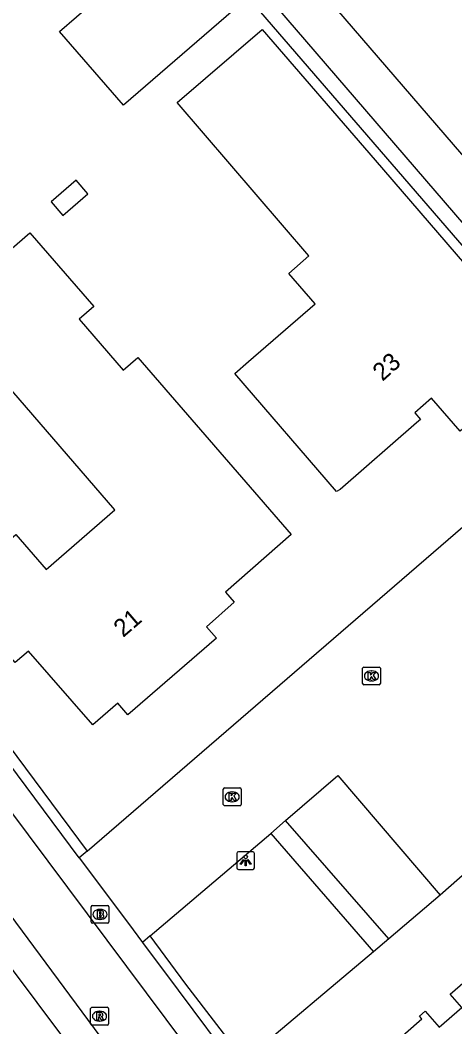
# Model space of a CAD drawing. Extents: x 155888 to 156864, y 383882 to 384671.
# Drawn here: x 156706.6 to 156731.1, y 384474.7 to 384531.4 of the extents above; entities that cross this region are included whole.
import ezdxf

# ---------------------------------------------------------------- set-up
doc = ezdxf.new("R2010")
doc.units = 0
for name, color, linetype in [('IMGEO_Brandkraan', 7, 'Continuous'), ('IMGEO_Fietspad_gesloten', 7, 'Continuous'), ('IMGEO_Groenvoorziening', 7, 'Continuous'), ('IMGEO_Haag', 7, 'Continuous'), ('IMGEO_Kolk', 7, 'Continuous'), ('IMGEO_Lichtpunt', 7, 'Continuous'), ('IMGEO_Pand', 7, 'Continuous'), ('IMGEO_Pand_nummerreeks', 7, 'Continuous'), ('IMGEO_Rijbaan_lokaal_gesloten', 7, 'Continuous'), ('IMGEO_Rijbaan_lokaal_open', 7, 'Continuous'), ('IMGEO_Rioolput', 7, 'Continuous'), ('IMGEO_Voetpad_open', 7, 'Continuous')]:
    doc.layers.add(name, color=color, linetype=linetype)

msp = doc.modelspace()

# ---------------------------------------------------------------- linework, layer by layer
at = {"layer": 'IMGEO_Brandkraan'}
for p, q in [((156710.577, 384480.565), (156710.577, 384481.417)), ((156710.652, 384481.491), (156711.504, 384481.491)), ((156711.578, 384481.417), (156711.578, 384480.565)), ((156711.065, 384481.271), (156711.09, 384481.271)), ((156711.504, 384480.491), (156710.652, 384480.491)), ((156711.088, 384480.711), (156711.063, 384480.711))]:
    msp.add_line(p, q, dxfattribs=at)
for points in [[(156710.577, 384480.565), (156710.577, 384481.417)], [(156710.652, 384481.491), (156711.504, 384481.491)], [(156711.578, 384481.417), (156711.578, 384480.565)], [(156710.925, 384481.191), (156710.925, 384480.791), (156711.138, 384480.791)], [(156711.156, 384481.191), (156710.925, 384481.191)], [(156711.104, 384481.11), (156711.05, 384481.11), (156711.05, 384481.034)], [(156711.05, 384481.034), (156711.103, 384481.034)], [(156711.112, 384480.958), (156711.05, 384480.958), (156711.05, 384480.877)], [(156711.05, 384480.877), (156711.112, 384480.877)], [(156711.504, 384480.491), (156710.652, 384480.491)]]:
    msp.add_lwpolyline(points, dxfattribs=at)
for centre, radius, start, end in [((156710.654, 384481.415), 0.0765, 91.552, 178.448), ((156710.654, 384481.415), 0.0765, 91.552, 178.448), ((156711.502, 384481.415), 0.0765, 1.552, 88.448), ((156711.502, 384481.415), 0.0765, 1.552, 88.448), ((156711.105, 384481.072), 0.0379, 267.8285, 90.9355), ((156711.113, 384480.917), 0.0404, 269.8759, 90.5077), ((156711.16, 384481.046), 0.145, 59.4692, 91.5367), ((156711.185, 384481.093), 0.0922, 285.5137, 58.1501), ((156711.19, 384480.901), 0.105, 301.3115, 78.989), ((156710.654, 384480.567), 0.0765, 181.552, 268.448), ((156710.654, 384480.567), 0.0765, 181.552, 268.448), ((156711.144, 384481.042), 0.251, 268.6676, 293.5347), ((156711.502, 384480.567), 0.0765, 271.552, 358.448), ((156711.502, 384480.567), 0.0765, 271.552, 358.448)]:
    msp.add_arc(centre, radius, start, end, dxfattribs=at)
for centre, major_axis, ratio, start_param, end_param in [((156711.064, 384480.991), (-0.387, 0.002), 0.722429, 4.712389, 7.853982), ((156711.089, 384480.991), (-0.39, 0.002), 0.717154, 1.570796, 4.712389)]:
    msp.add_ellipse(centre, major_axis=major_axis, ratio=ratio, start_param=start_param, end_param=end_param, dxfattribs=at)
at = {"layer": 'IMGEO_Fietspad_gesloten'}
msp.add_lwpolyline([(156752.409, 384424.742), (156673.852, 384529.885)], dxfattribs=at)
at = {"layer": 'IMGEO_Groenvoorziening'}
for points in [[(156730.232, 384482.082), (156727.346, 384479.612)], [(156726.487, 384478.889), (156719.208, 384472.761)]]:
    msp.add_lwpolyline(points, dxfattribs=at)
at = {"layer": 'IMGEO_Haag'}
for points in [[(156739.345, 384509.57), (156719.422, 384532.653)], [(156704.845, 384491.931), (156710.352, 384484.555)], [(156719.208, 384472.761), (156715.918, 384477.072), (156713.908, 384479.785)]]:
    msp.add_lwpolyline(points, dxfattribs=at)
at = {"layer": 'IMGEO_Kolk'}
for p, q in [((156725.87, 384493.999), (156725.87, 384494.851)), ((156725.945, 384494.925), (156726.797, 384494.925)), ((156726.358, 384494.705), (156726.383, 384494.705)), ((156726.871, 384494.851), (156726.871, 384493.999)), ((156726.797, 384493.925), (156725.945, 384493.925)), ((156726.381, 384494.145), (156726.356, 384494.145)), ((156718.023, 384487.189), (156718.023, 384488.041)), ((156718.098, 384488.115), (156718.95, 384488.115)), ((156718.511, 384487.895), (156718.536, 384487.895)), ((156719.024, 384488.041), (156719.024, 384487.189)), ((156718.95, 384487.115), (156718.098, 384487.115)), ((156718.534, 384487.335), (156718.509, 384487.335))]:
    msp.add_line(p, q, dxfattribs=at)
for points in [[(156725.87, 384493.999), (156725.87, 384494.851)], [(156725.945, 384494.925), (156726.797, 384494.925)], [(156726.191, 384494.625), (156726.314, 384494.625), (156726.314, 384494.474), (156726.444, 384494.625), (156726.608, 384494.625), (156726.462, 384494.474), (156726.615, 384494.225), (156726.463, 384494.225), (156726.378, 384494.389), (156726.314, 384494.322), (156726.314, 384494.225), (156726.191, 384494.225), (156726.191, 384494.625)], [(156726.871, 384494.851), (156726.871, 384493.999)], [(156726.797, 384493.925), (156725.945, 384493.925)], [(156718.023, 384487.189), (156718.023, 384488.041)], [(156718.098, 384488.115), (156718.95, 384488.115)], [(156718.344, 384487.815), (156718.467, 384487.815), (156718.467, 384487.664), (156718.597, 384487.815), (156718.761, 384487.815), (156718.615, 384487.664), (156718.768, 384487.415), (156718.616, 384487.415), (156718.531, 384487.579), (156718.467, 384487.512), (156718.467, 384487.415), (156718.344, 384487.415), (156718.344, 384487.815)], [(156719.024, 384488.041), (156719.024, 384487.189)], [(156718.95, 384487.115), (156718.098, 384487.115)]]:
    msp.add_lwpolyline(points, dxfattribs=at)
for centre, start, end in [((156725.947, 384494.849), 91.552, 178.448), ((156725.947, 384494.849), 91.552, 178.448), ((156726.795, 384494.849), 1.552, 88.448), ((156726.795, 384494.849), 1.552, 88.448), ((156725.947, 384494.001), 181.552, 268.448), ((156725.947, 384494.001), 181.552, 268.448), ((156726.795, 384494.001), 271.552, 358.448), ((156726.795, 384494.001), 271.552, 358.448), ((156718.1, 384488.039), 91.552, 178.448), ((156718.1, 384488.039), 91.552, 178.448), ((156718.948, 384488.039), 1.552, 88.448), ((156718.948, 384488.039), 1.552, 88.448), ((156718.1, 384487.191), 181.552, 268.448), ((156718.1, 384487.191), 181.552, 268.448), ((156718.948, 384487.191), 271.552, 358.448), ((156718.948, 384487.191), 271.552, 358.448)]:
    msp.add_arc(centre, 0.0765, start, end, dxfattribs=at)
for centre, major_axis, ratio, start_param, end_param in [((156726.357, 384494.425), (-0.387, 0.002), 0.722429, 4.712389, 7.853982), ((156726.382, 384494.425), (-0.39, 0.002), 0.717154, 1.570796, 4.712389), ((156718.51, 384487.615), (-0.387, 0.002), 0.722429, 4.712389, 7.853982), ((156718.535, 384487.615), (-0.39, 0.002), 0.717154, 1.570796, 4.712389)]:
    msp.add_ellipse(centre, major_axis=major_axis, ratio=ratio, start_param=start_param, end_param=end_param, dxfattribs=at)
at = {"layer": 'IMGEO_Lichtpunt'}
for p, q in [((156718.783, 384484.429), (156718.783, 384483.622)), ((156718.783, 384484.429), (156718.783, 384483.622)), ((156719.685, 384484.524), (156718.877, 384484.524)), ((156719.685, 384484.524), (156718.877, 384484.524)), ((156719.779, 384483.622), (156719.779, 384484.429)), ((156719.779, 384483.622), (156719.779, 384484.429)), ((156718.877, 384483.528), (156719.685, 384483.528)), ((156718.877, 384483.528), (156719.685, 384483.528))]:
    msp.add_line(p, q, dxfattribs=at)
for points in [[(156719.157, 384484.093), (156719.196, 384484.065), (156719.008, 384483.803), (156718.97, 384483.83), (156719.157, 384484.093)], [(156719.259, 384484.045), (156719.306, 384484.045), (156719.306, 384483.723), (156719.259, 384483.723), (156719.259, 384484.045)], [(156719.369, 384484.065), (156719.407, 384484.092), (156719.594, 384483.83), (156719.555, 384483.802), (156719.369, 384484.065)]]:
    msp.add_lwpolyline(points, dxfattribs=at)
msp.add_circle((156719.282, 384484.227), 0.0994, dxfattribs=at)
for centre, start, end in [((156718.877, 384484.429), 90, 180), ((156718.877, 384484.429), 90, 180), ((156719.685, 384484.429), 0, 90), ((156719.685, 384484.429), 0, 90), ((156718.877, 384483.622), 180, 270), ((156718.877, 384483.622), 180, 270), ((156719.685, 384483.622), 270, 0), ((156719.685, 384483.622), 270, 360)]:
    msp.add_arc(centre, 0.0946, start, end, dxfattribs=at)
at = {"layer": 'IMGEO_Pand'}
for points in [[(156719.422, 384532.653), (156712.4, 384526.557), (156708.802, 384530.72), (156711.678, 384533.209), (156707.048, 384538.555), (156700.927, 384533.314), (156697.595, 384537.148), (156696.824, 384538.035), (156696.427, 384537.697), (156695.484, 384538.802), (156695.879, 384539.161), (156694.591, 384540.654), (156698.151, 384543.72), (156698.699, 384543.084), (156700.177, 384544.349), (156699.632, 384544.988), (156700.959, 384546.136), (156701.466, 384545.582), (156705.337, 384548.958)], [(156721.716, 384517.093), (156722.848, 384518.081), (156715.415, 384526.712), (156720.214, 384530.82), (156726.572, 384523.461), (156736.163, 384512.328), (156734.96, 384511.299), (156731.36, 384508.208), (156729.757, 384510.074), (156728.815, 384509.231), (156729.134, 384508.859), (156728.907, 384508.68), (156724.615, 384504.919), (156724.401, 384504.807), (156718.68, 384511.451), (156719.443, 384512.122), (156723.198, 384515.374), (156721.716, 384517.093)], [(156708.329, 384521.113), (156708.988, 384520.352), (156710.399, 384521.575), (156709.741, 384522.335), (156708.329, 384521.113)], [(156710.73, 384515.228), (156709.899, 384514.508), (156712.387, 384511.636), (156713.216, 384512.354), (156721.849, 384502.389), (156718.147, 384499.141), (156718.643, 384498.575), (156717.069, 384497.194), (156717.632, 384496.544), (156712.653, 384492.229), (156712.077, 384492.889), (156710.67, 384491.671), (156707.059, 384495.814), (156706.308, 384495.175), (156702.752, 384499.28), (156706.341, 384502.389), (156708.043, 384500.424), (156711.921, 384503.783), (156705.746, 384510.91), (156701.045, 384506.837), (156697.443, 384510.994), (156707.129, 384519.385), (156710.73, 384515.228)], [(156731.828, 384466.192), (156730.828, 384465.313), (156727.093, 384469.646), (156726.892, 384469.509), (156724.987, 384471.728), (156727.228, 384473.662), (156727.372, 384473.495), (156729.202, 384475.105), (156729.068, 384475.268), (156729.385, 384475.545), (156730.182, 384474.635), (156731.461, 384475.756), (156730.811, 384476.497), (156733.923, 384479.197)]]:
    msp.add_lwpolyline(points, dxfattribs=at)
at = {"layer": 'IMGEO_Rijbaan_lokaal_gesloten'}
msp.add_lwpolyline([(156710.365, 384472.236), (156701.912, 384483.544)], dxfattribs=at)
at = {"layer": 'IMGEO_Rijbaan_lokaal_open'}
for points in [[(156792.9, 384452.66), (156752, 384500), (156746.365, 384506.522), (156701.627, 384558.41)], [(156702.057, 384554.113), (156739.97, 384510.109)], [(156710.352, 384484.555), (156739.345, 384509.57)], [(156721.523, 384486.285), (156724.476, 384488.82), (156730.232, 384482.082)], [(156737.098, 384488.094), (156730.232, 384482.082)], [(156720.695, 384485.553), (156721.523, 384486.285)], [(156713.908, 384479.785), (156720.695, 384485.553)], [(156710.352, 384484.555), (156709.911, 384484.174)], [(156709.911, 384484.174), (156712.674, 384480.473), (156713.47, 384479.412)], [(156704.959, 384482.356), (156711.065, 384474.144)], [(156713.908, 384479.785), (156713.47, 384479.412)]]:
    msp.add_lwpolyline(points, dxfattribs=at)
at = {"layer": 'IMGEO_Rioolput'}
for p, q in [((156710.626, 384475.761), (156711.478, 384475.761)), ((156710.551, 384474.835), (156710.551, 384475.687)), ((156711.039, 384475.541), (156711.064, 384475.541)), ((156711.552, 384475.687), (156711.552, 384474.835)), ((156711.478, 384474.761), (156710.626, 384474.761)), ((156711.062, 384474.981), (156711.037, 384474.981))]:
    msp.add_line(p, q, dxfattribs=at)
for points in [[(156710.626, 384475.761), (156711.478, 384475.761)], [(156710.551, 384474.835), (156710.551, 384475.687)], [(156711.14, 384475.459), (156710.888, 384475.461), (156710.888, 384475.061)], [(156710.888, 384475.061), (156711.012, 384475.061), (156711.012, 384475.223), (156711.023, 384475.223)], [(156711.066, 384475.38), (156711.012, 384475.38), (156711.012, 384475.299)], [(156711.012, 384475.299), (156711.064, 384475.299)], [(156711.07, 384475.194), (156711.141, 384475.061), (156711.281, 384475.061), (156711.216, 384475.187)], [(156711.552, 384475.687), (156711.552, 384474.835)], [(156711.478, 384474.761), (156710.626, 384474.761)]]:
    msp.add_lwpolyline(points, dxfattribs=at)
for centre, radius, start, end in [((156710.628, 384475.685), 0.0765, 91.552, 178.448), ((156710.628, 384475.685), 0.0765, 91.552, 178.448), ((156711.476, 384475.685), 0.0765, 1.552, 88.448), ((156711.476, 384475.685), 0.0765, 1.552, 88.448), ((156711.022, 384475.17), 0.0533, 26.0293, 88.6989), ((156711.048, 384475.488), 0.19, 274.7715, 282.9687), ((156711.072, 384475.284), 0.0964, 77.0061, 93.1865), ((156711.086, 384475.341), 0.0378, 276.6634, 79.6772), ((156711.139, 384475.349), 0.109, 350.3612, 89.416), ((156711.137, 384475.349), 0.112, 277.5842, 350.9817), ((156711.121, 384475.134), 0.108, 29.5134, 73.7905), ((156710.628, 384474.837), 0.0765, 181.552, 268.448), ((156710.628, 384474.837), 0.0765, 181.552, 268.448), ((156711.476, 384474.837), 0.0765, 271.552, 358.448), ((156711.476, 384474.837), 0.0765, 271.552, 358.448)]:
    msp.add_arc(centre, radius, start, end, dxfattribs=at)
for centre, major_axis, ratio, start_param, end_param in [((156711.038, 384475.261), (-0.387, 0.002), 0.722429, 4.712389, 7.853982), ((156711.063, 384475.261), (-0.39, 0.002), 0.717154, 1.570796, 4.712389)]:
    msp.add_ellipse(centre, major_axis=major_axis, ratio=ratio, start_param=start_param, end_param=end_param, dxfattribs=at)
at = {"layer": 'IMGEO_Voetpad_open'}
for points in [[(156709.911, 384484.174), (156704.403, 384491.55)], [(156727.346, 384479.612), (156721.523, 384486.285)], [(156720.695, 384485.553), (156726.487, 384478.889)], [(156713.47, 384479.412), (156715.479, 384476.731), (156718.735, 384472.363), (156753.516, 384425.695)], [(156727.346, 384479.612), (156726.487, 384478.889)]]:
    msp.add_lwpolyline(points, dxfattribs=at)

# ---------------------------------------------------------------- texts
at = {"layer": 'IMGEO_Pand_nummerreeks'}
for s, rotation, p in [('23', 41.8255, (156726.989, 384510.98)), ('21', 40.7337, (156712.38, 384496.557))]:
    msp.add_text(s, height=1, rotation=rotation, dxfattribs=at).set_placement(p)

doc.saveas('drawing.dxf')
